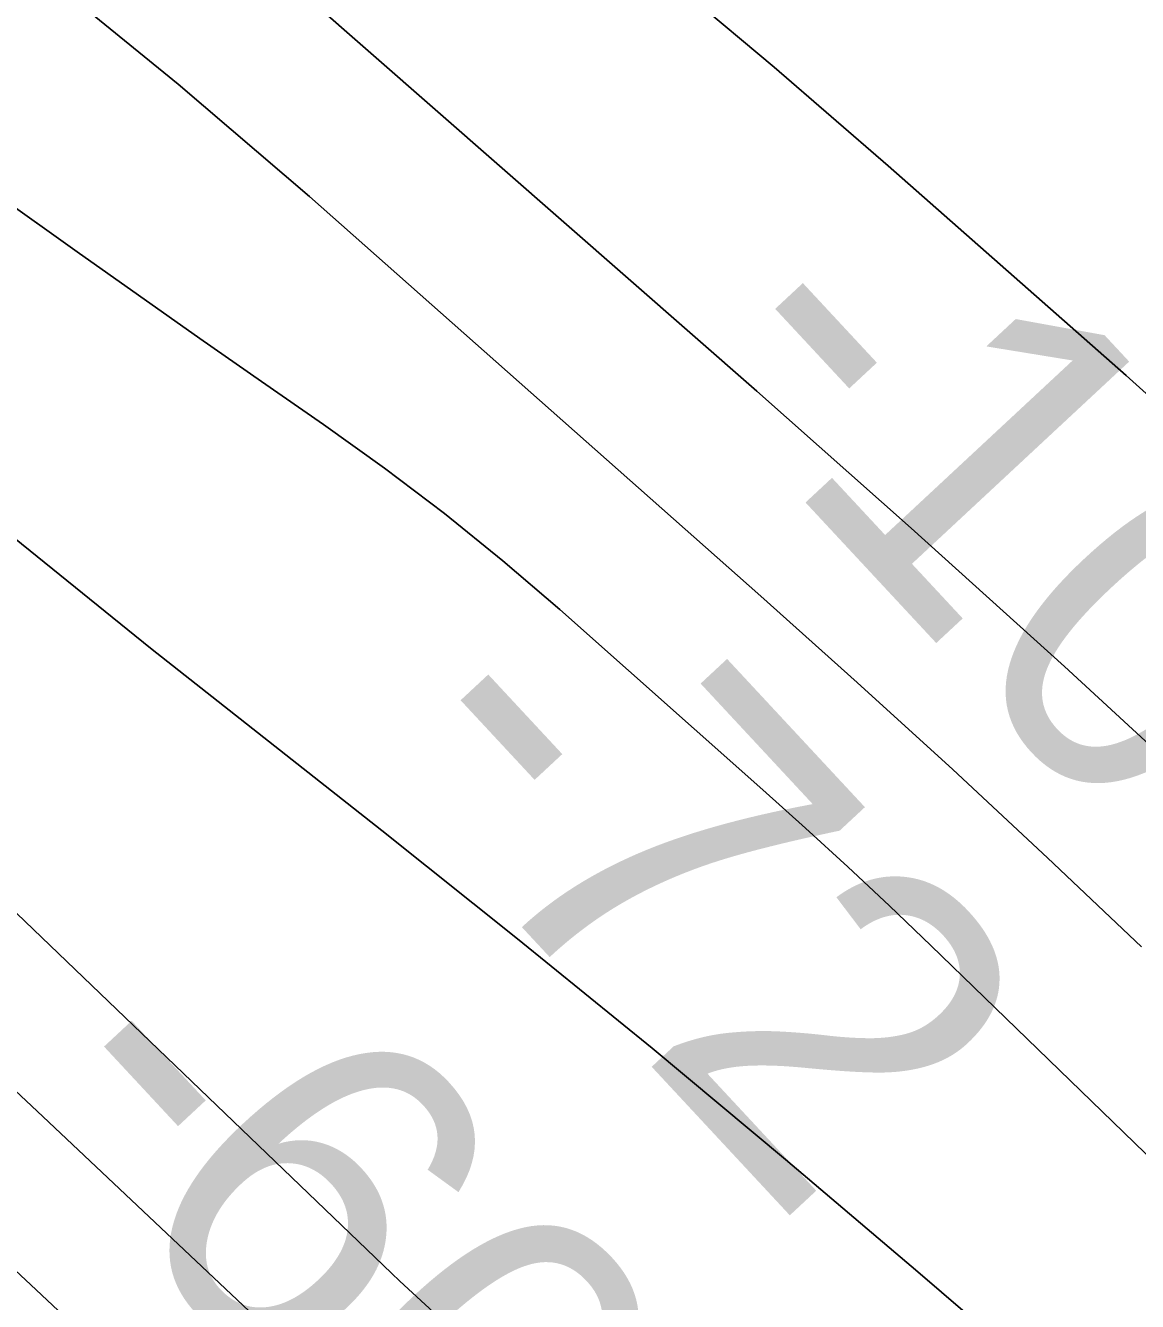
# Model space of a CAD drawing. Extents: x 3684037 to 3722149, y 433263 to 459021.
# Drawn here: x 3698680 to 3698903.8, y 455112.3 to 455369 of the extents above; entities that cross this region are included whole.
import ezdxf

# ---------------------------------------------------------------- set-up
doc = ezdxf.new("R2010")
doc.units = 0
for name, color, linetype in [('V-GRID-MAJR', 7, 'Continuous'), ('V-RIVR-EDGE', 7, 'Continuous'), ('V-RIVR-RANG', 7, 'Continuous'), ('V-TOPO-DPTH', 7, 'Continuous'), ('V-TOPO-MAJR', 7, 'Continuous'), ('V-TOPO-MINR', 7, 'Continuous')]:
    doc.layers.add(name, color=color, linetype=linetype)

msp = doc.modelspace()

# ---------------------------------------------------------------- linework, layer by layer
at = {"layer": 'V-GRID-MAJR'}
msp.add_spline([(3698844.6580000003, 438800.61600000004), (3698775.0530000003, 444857.971), (3698705.414, 450918.412), (3698635.774, 456978.859), (3698635.739, 456981.935)], degree=3, dxfattribs=at)
at = {"layer": 'V-RIVR-EDGE'}
msp.add_spline([(3696491.0066779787, 456956.9782063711), (3696499.4553224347, 456945.34199248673), (3696522.4302687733, 456915.3618167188), (3696551.057358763, 456881.7283366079), (3696592.6032057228, 456839.5711462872), (3696607.93216852, 456824.5715595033), (3696661.559041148, 456762.16600619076), (3696696.2616399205, 456732.5612011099), (3696736.594384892, 456690.40701044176), (3696782.990640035, 456647.42908685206), (3696798.7219703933, 456631.6197655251), (3696862.8763919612, 456574.8493578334), (3696899.5948280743, 456542.81334935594), (3696931.075486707, 456518.47331862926), (3696942.360776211, 456503.48373068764), (3696952.4489618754, 456494.96701966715), (3696962.1357798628, 456487.66441051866), (3696987.164559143, 456470.6189898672), (3697014.6145429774, 456451.545733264), (3697061.0397947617, 456420.29446222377), (3697092.51945351, 456395.55006416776), (3697134.0832983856, 456360.6714857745), (3697166.7750592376, 456335.519720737), (3697185.733329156, 456316.4674617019), (3697201.4586602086, 456298.23193639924), (3697211.533847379, 456284.4584500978), (3697233.704058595, 456256.0977434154), (3697255.8822688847, 456230.97197536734), (3697279.2685817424, 456203.8213710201), (3697316.3743871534, 456164.9101180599), (3697353.4751931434, 456123.97702845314), (3697376.86850519, 456099.65699541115), (3697406.3293269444, 456076.1306987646), (3697430.1420045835, 456057.8751757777), (3697450.3283747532, 456044.8854270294), (3697520.1299405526, 455982.43987834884), (3697544.344985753, 455963.3746208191), (3697581.899153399, 455942.25453046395), (3697614.612911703, 455925.99884667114), (3697632.779444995, 455913.8228320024), (3697662.244266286, 455891.9140046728), (3697710.2559909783, 455848.12334688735), (3697757.449982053, 455800.69538290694), (3697792.142581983, 455767.04690453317), (3697833.29506034, 455729.3387547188), (3697868.395027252, 455696.90237844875), (3697895.83401236, 455673.381081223), (3697933.746552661, 455633.6590938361), (3697972.883193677, 455598.38214741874), (3698039.4588198, 455539.58390377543), (3698090.2921168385, 455492.14694083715), (3698135.875637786, 455447.553547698), (3698177.0201170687, 455406.6104592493), (3698217.7442308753, 455359.1984934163), (3698254.447668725, 455321.09697499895), (3698281.4702878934, 455292.72426970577), (3698316.178885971, 455265.5456686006), (3698357.3633606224, 455240.777273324), (3698381.983773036, 455222.11538323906), (3698407.7962898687, 455194.9587795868), (3698430.7672366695, 455163.3611345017), (3698450.9326092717, 455141.8796718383), (3698487.6610442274, 455113.8873366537), (3698517.5282330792, 455091.1687747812), (3698534.0722976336, 455076.97492300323), (3698556.2445086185, 455049.42295097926), (3698582.455393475, 455019.83914346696), (3698614.723789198, 454987.00539905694), (3698657.084370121, 454947.27241294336), (3698691.372602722, 454913.62493445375), (3698717.995853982, 454887.2750656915), (3698807.162056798, 454806.5849927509), (3698837.4136152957, 454775.7780844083), (3698881.4006644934, 454739.68040472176), (3698910.451119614, 454713.7289039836), (3698949.181393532, 454677.64422279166), (3698989.1137707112, 454637.1085013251), (3699039.143332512, 454591.69537480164), (3699066.5693191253, 454562.917302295), (3699088.766527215, 454545.4745135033), (3699187.2341784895, 454465.1658105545), (3699228.3926561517, 454429.8838647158), (3699268.3360320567, 454393.79618387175), (3699300.603427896, 454360.55807213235), (3699328.8351495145, 454330.56489786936), (3699382.5040172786, 454285.142772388), (3699427.287802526, 454244.19068498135), (3699474.48879279, 454199.59329230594), (3699500.2963102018, 454170.41485200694), (3699532.5687054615, 454139.1985769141), (3699563.239629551, 454114.45617862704), (3699588.663777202, 454093.7704521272), (3699608.428782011, 454073.9074586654), (3699636.654504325, 454041.4880804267), (3699659.2350821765, 454015.55257783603), (3699675.77214754, 453998.528154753), (3699726.9888143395, 453942.59847801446), (3699768.9330293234, 453898.0140838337), (3699807.6453053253, 453854.6507907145), (3699829.4391459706, 453837.6133691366), (3699865.7672131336, 453811.2395031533), (3699885.1338499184, 453793.8037135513), (3699924.6848571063, 453762.56944054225), (3699939.62745049, 453754.8494655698), (3699950.948735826, 453754.4171014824), (3699975.596145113, 453746.67312928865), (3700001.8420259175, 453731.24217830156), (3700023.635866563, 453714.20475672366), (3700032.9033189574, 453700.8376375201), (3700036.1082610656, 453688.6986185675), (3700042.150773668, 453679.3831717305), (3700052.6343277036, 453667.2261548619), (3700065.938454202, 453651.0184655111), (3700072.3773350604, 453638.4670801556), (3700079.629949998, 453627.93553167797), (3700095.3492817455, 453607.27380239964), (3700141.3091732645, 453551.3571241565), (3700161.453548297, 453521.3839475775), (3700185.6415966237, 453491.4007721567), (3700219.917830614, 453452.90088571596), (3700237.248632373, 453429.80895292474), (3700255.39016856, 453407.52375502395), (3700340.916065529, 453326.4383137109), (3700393.3708314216, 453280.6148205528), (3700435.7384115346, 453243.7124057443), (3700480.938562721, 453207.6117264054), (3700509.197281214, 453188.53647003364), (3700535.03679492, 453172.29778427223), (3700559.2598391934, 453156.4674653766), (3700600.4423140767, 453130.8903354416), (3700613.7624387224, 453121.1525233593), (3700623.455256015, 453116.2761181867), (3700639.1865863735, 453100.46679686), (3700647.6543030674, 453090.74098338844), (3700674.707918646, 453074.9036653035), (3700691.2519831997, 453060.70981352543), (3700727.5790504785, 453033.93158021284), (3700758.2489746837, 453008.7848145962), (3700801.439287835, 452977.5415426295), (3700837.365987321, 452952.38177851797), (3700871.669218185, 452924.799809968), (3700903.9536120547, 452898.43594282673), (3700927.768289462, 452880.9891544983), (3700958.443213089, 452857.86422552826), (3701015.3360207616, 452807.98606035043), (3701048.4261496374, 452780.40709145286), (3701075.4757656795, 452762.9523040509), (3701104.946586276, 452743.4696806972), (3701127.1557929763, 452730.87929985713), (3701156.6316129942, 452713.41851315), (3701182.871494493, 452695.56135818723), (3701204.6743340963, 452682.16324257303), (3701235.3672556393, 452666.31692552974), (3701255.5556255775, 452654.1359114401), (3701285.8311812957, 452633.033819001), (3701312.859799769, 452607.08731768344), (3701321.333515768, 452599.7877081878), (3701332.231435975, 452591.673364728), (3701350.392969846, 452577.47551341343), (3701370.5693411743, 452560.4420913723), (3701389.1312428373, 452544.6257708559), (3701408.9142455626, 452532.0413893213), (3701434.3563911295, 452518.634274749), (3701456.1762287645, 452512.1104037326), (3701467.0801482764, 452506.42226424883), (3701486.0474171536, 452491.0093111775), (3701499.7739088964, 452482.0792338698), (3701518.7451773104, 452468.2837501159), (3701537.71544584, 452454.0838990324), (3701554.2585105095, 452439.48567992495), (3701575.2446163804, 452422.8546254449), (3701592.1970478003, 452410.2772430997), (3701622.4676040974, 452387.15331401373), (3701647.0880165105, 452368.4914239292), (3701696.317842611, 452326.71960313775), (3701727.7935018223, 452300.357735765), (3701754.024384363, 452278.86127483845), (3701780.661634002, 452258.17254868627), (3701815.378231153, 452234.2288862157), (3701863.8053219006, 452194.88526916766), (3701890.44757096, 452176.218379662), (3701916.696451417, 452162.0005306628), (3701938.8906598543, 452143.34463988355), (3701962.310968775, 452129.94252473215), (3701986.9333809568, 452112.0893693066), (3702011.9511615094, 452090.59590803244), (3702032.9382672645, 452074.3692208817), (3702051.095801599, 452058.5539002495), (3702109.1967118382, 452006.6508987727), (3702158.0431681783, 451973.371791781), (3702192.7467668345, 451944.17135402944), (3702212.10640443, 451923.9049931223), (3702228.247101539, 451910.1165085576), (3702239.5593879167, 451906.04483850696), (3702258.9380233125, 451893.4614568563), (3702276.687190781, 451876.0296667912), (3702294.847724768, 451861.42744814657), (3702325.5246481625, 451839.1112538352), (3702353.7743676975, 451816.39669149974), (3702388.483965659, 451789.6224577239), (3702409.064704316, 451772.5880357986), (3702442.5552009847, 451743.3905976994), (3702493.39949675, 451700.4016753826), (3702516.7968083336, 451677.69911165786), (3702543.8364255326, 451656.2006509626), (3702589.0475754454, 451624.5480122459), (3702615.684825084, 451603.85928609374), (3702648.3745861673, 451577.8987863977), (3702681.062347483, 451551.12955204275), (3702714.149476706, 451522.33748115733), (3702744.8174011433, 451496.3819808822), (3702761.7588338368, 451479.35655791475), (3702791.6060250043, 451448.55064945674), (3702806.5166220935, 451427.89091994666), (3702821.8335862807, 451408.0389252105), (3702843.21206087, 451386.5544628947), (3702872.263515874, 451361.0073294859), (3702910.596421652, 451327.7542194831), (3702933.1799991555, 451303.03181888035), (3702957.778414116, 451275.47384755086), (3702989.2290762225, 451239.0027969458), (3703050.153558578, 451184.26222497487), (3703086.0452621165, 451144.94960433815), (3703114.6773515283, 451113.3379608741), (3703144.518543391, 451080.1058484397), (3703160.6482417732, 451061.86932325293), (3703177.999041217, 451046.86473704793), (3703202.5984560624, 451019.7111330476), (3703240.509996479, 450979.5847783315), (3703264.7150428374, 450956.4758475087), (3703289.7208247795, 450930.1299782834), (3703316.7444438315, 450902.16164031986), (3703339.7353883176, 450878.65134182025), (3703374.4159896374, 450840.15045549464), (3703418.3640433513, 450788.2824499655), (3703459.0831577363, 450738.84864748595), (3703496.187963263, 450699.53302719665), (3703592.575784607, 450595.7760185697), (3703613.158523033, 450579.5503313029), (3703630.899691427, 450558.88360260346), (3703650.2393313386, 450530.52989511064), (3703671.586809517, 450496.5100455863), (3703693.352653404, 450468.15033878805), (3703725.2106824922, 450432.8913902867), (3703758.289812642, 450400.86438076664), (3703788.550370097, 450373.69677838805), (3703807.1002731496, 450353.02804992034), (3703820.4073993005, 450338.03346255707), (3703842.9809779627, 450309.2673886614), (3703868.3731293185, 450275.64190762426), (3703879.2420528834, 450255.8009116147), (3703887.6787731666, 450233.5397109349), (3703893.7202858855, 450223.8198967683), (3703916.28986501, 450193.4363535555), (3703936.039871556, 450167.5078501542), (3703950.9524684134, 450147.6568553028), (3704020.6940411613, 450060.94926686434), (3704036.820739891, 450041.49963968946), (3704044.070355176, 450029.75498922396), (3704061.808523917, 450007.87515853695), (3704081.1651618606, 449986.39569564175), (3704102.92200679, 449954.39668287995), (3704113.3945620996, 449937.79162538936), (3704138.3803463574, 449903.35840957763), (3704157.732984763, 449880.2614773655), (3704175.4551553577, 449851.91176940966), (3704189.1496508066, 449830.04193756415), (3704204.878981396, 449813.42388157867), (3704221.8114151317, 449792.75915264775), (3704273.774823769, 449711.7567017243), (3704281.4058090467, 449690.7106028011), (3704297.1151419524, 449666.00520022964), (3704324.09976552, 449622.26653642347), (3704340.627831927, 449601.60280737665), (3704382.924420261, 449535.9903121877), (3704402.6664277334, 449506.826870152), (3704415.9505565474, 449482.5318342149), (3704431.6638889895, 449459.4439009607), (3704449.4010578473, 449437.1597029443), (3704471.9796359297, 449410.4154656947), (3704491.3402734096, 449390.5534721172), (3704521.1754659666, 449354.89515570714), (3704545.7648819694, 449323.6978784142), (3704553.8142329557, 449308.3119222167), (3704563.0746861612, 449292.1142317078), (3704576.7711813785, 449271.05313452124), (3704594.8967194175, 449242.2980593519), (3704618.6604027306, 449204.22853722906), (3704654.934476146, 449156.0188354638), (3704685.1530384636, 449111.86780525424), (3704709.720457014, 449071.77444671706), (3704733.889507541, 449034.1082920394), (3704765.7155403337, 448985.9095890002), (3704789.8765917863, 448945.00849568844), (3704815.2567445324, 448906.53060670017), (3704829.3476082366, 448881.4248363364), (3704849.8933509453, 448850.23755788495), (3704868.8256238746, 448820.6717482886), (3704884.953322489, 448801.6264884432), (3704901.0770215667, 448780.96375928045), (3704913.9707814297, 448762.33086583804), (3704925.642440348, 448740.0616660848), (3704932.4836887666, 448726.70054618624), (3704949.8014920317, 448698.35183811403), (3704967.554659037, 448682.53751736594), (3704988.148396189, 448670.75987072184), (3705014.802643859, 448656.9453891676), (3705046.3013004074, 448639.88397036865), (3705064.055467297, 448624.4740169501), (3705092.2811896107, 448592.0546387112), (3705105.1749494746, 448573.4217452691), (3705120.492913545, 448553.97411786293), (3705145.891064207, 448522.77484080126), (3705180.1662983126, 448483.87058703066), (3705197.4961001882, 448460.3742869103), (3705228.523397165, 448416.22125693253), (3705268.8351445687, 448365.5753523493), (3705295.835766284, 448328.3065658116), (3705331.703472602, 448279.2891292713), (3705359.5048299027, 448238.78340433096), (3705380.039573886, 448203.148085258), (3705402.1547914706, 448152.54717546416), (3705422.2481724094, 448101.95126509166), (3705439.5479777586, 448066.3239450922), (3705459.2609885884, 448025.4338505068)], degree=3, dxfattribs=at)
at = {"layer": 'V-TOPO-DPTH'}
for points in [[(3699184.984884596, 454627.4317750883), (3698752.522679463, 455047.5986519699), (3698735.035319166, 455064.4907304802), (3698717.483240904, 455081.3148986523), (3698699.8340856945, 455098.0372013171), (3698682.120212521, 455114.6915936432), (3698617.424470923, 455175.1660758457), (3698572.131898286, 455216.7593002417), (3698526.360334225, 455257.80884121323), (3698479.8702830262, 455298.0428570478), (3698432.9012404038, 455337.7331894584), (3698406.6358076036, 455359.53326642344), (3698372.5255257, 455388.0165157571), (3698338.5292982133, 455416.6344380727), (3698304.7041523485, 455445.4543698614), (3698270.9930609, 455474.4089746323), (3698264.3889851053, 455480.11551441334), (3698234.21719027, 455506.4868740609), (3698204.2476164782, 455533.083515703), (3698174.5813742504, 455560.0180803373), (3698145.1173530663, 455587.1779269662), (3698137.700476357, 455594.0929319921), (3698112.075042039, 455617.94102001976)], [(3698112.075042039, 455617.94102001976), (3698137.700476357, 455594.0929319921), (3698145.1173530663, 455587.1779269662), (3698174.5813742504, 455560.0180803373), (3698204.2476164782, 455533.083515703), (3698234.21719027, 455506.4868740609), (3698264.3889851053, 455480.11551441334), (3698270.9930609, 455474.4089746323), (3698304.7041523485, 455445.4543698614), (3698338.5292982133, 455416.6344380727), (3698372.5255257, 455388.0165157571), (3698406.6358076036, 455359.53326642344), (3698432.9012404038, 455337.7331894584), (3698479.8702830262, 455298.0428570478), (3698526.360334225, 455257.80884121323), (3698572.131898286, 455216.7593002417), (3698617.424470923, 455175.1660758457), (3698682.120212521, 455114.6915936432), (3698699.8340856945, 455098.0372013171), (3698717.483240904, 455081.3148986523), (3698735.035319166, 455064.4907304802), (3698752.522679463, 455047.5986519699), (3699184.984884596, 454627.4317750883)]]:
    msp.add_lwpolyline(points, dxfattribs=at)
at = {"layer": 'V-TOPO-MAJR'}
for p, q in [((3698688.2630480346, 455417.13345994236), (3698827.1939620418, 455295.44831398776)), ((3698827.1939620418, 455295.44831398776), (3698858.261270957, 455267.89974365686)), ((3698858.261270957, 455267.89974365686), (3698889.100286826, 455240.1010070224)), ((3698889.100286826, 455240.1010070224), (3698919.5968631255, 455211.9270209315))]:
    msp.add_line(p, q, dxfattribs=at)
msp.add_lwpolyline([(3698131.1490165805, 455631.7567157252), (3698138.113920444, 455625.657777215), (3698145.119092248, 455619.6043698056), (3698145.9515586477, 455618.89213750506), (3698153.4238073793, 455612.54143012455), (3698160.9235680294, 455606.22359971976), (3698168.464596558, 455599.9550847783), (3698176.0331370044, 455593.7194468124), (3698301.3189316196, 455491.1856221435), (3698370.9445162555, 455433.01573435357), (3698439.7622173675, 455373.92405998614), (3698507.3680931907, 455313.44970575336), (3698574.16608549, 455252.0535649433), (3698682.2957466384, 455150.62711211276), (3698709.584517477, 455124.9508260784), (3698736.820302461, 455099.2186310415), (3698763.9766086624, 455073.4025725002), (3698791.0799290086, 455047.5306049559), (3698855.217998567, 454986.11716557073), (3698914.4011231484, 454929.54961224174)], dxfattribs=at)
at = {"layer": 'V-TOPO-MINR'}
for p, q in [((3698612.0976037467, 455379.28910349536), (3698690.3604020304, 455323.52016692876)), ((3698683.8094550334, 455379.118581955), (3698710.7110366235, 455357.1998852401)), ((3698807.497319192, 455380.16562705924), (3698830.6722134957, 455360.6342894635)), ((3698830.6722134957, 455360.6342894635), (3698853.608590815, 455340.81456145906)), ((3698710.7110366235, 455357.1998852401), (3698737.110965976, 455334.6429435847)), ((3698853.608590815, 455340.81456145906), (3698901.531262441, 455298.622127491)), ((3698737.110965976, 455334.6429435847), (3698827.945053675, 455254.23042612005)), ((3698690.3604020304, 455323.52016692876), (3698702.7078220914, 455314.76581844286)), ((3698702.7078220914, 455314.76581844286), (3698715.0828103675, 455306.0508144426)), ((3698715.0828103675, 455306.0508144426), (3698727.499150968, 455297.3948271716)), ((3698901.531262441, 455298.622127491), (3698914.3547288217, 455287.0160184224)), ((3698727.499150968, 455297.3948271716), (3698739.9430597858, 455288.778184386)), ((3698739.9430597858, 455288.778184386), (3698752.2364897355, 455279.9724648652)), ((3698752.2364897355, 455279.9724648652), (3698764.302419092, 455270.8762001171)), ((3698764.302419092, 455270.8762001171), (3698776.0270975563, 455261.3441175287)), ((3698776.0270975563, 455261.3441175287), (3698787.5242754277, 455251.521489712)), ((3698827.945053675, 455254.23042612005), (3698847.344535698, 455236.8510805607)), ((3698787.5242754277, 455251.521489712), (3698828.3878299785, 455215.2934368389)), ((3698847.344535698, 455236.8510805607), (3698866.6049769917, 455219.3207738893)), ((3698866.6049769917, 455219.3207738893), (3698885.656857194, 455201.56402554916)), ((3698828.3878299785, 455215.2934368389), (3698836.9688181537, 455207.5825413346)), ((3698836.968818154, 455207.58254133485), (3698845.479727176, 455199.79606985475)), ((3698885.656857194, 455201.56402554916), (3698904.5696966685, 455183.656316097)), ((3698845.479727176, 455199.79606985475), (3698853.885517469, 455191.896234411)), ((3698853.885517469, 455191.89623441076), (3698862.2212286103, 455183.9208229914)), ((3698862.2212286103, 455183.9208229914), (3698963.245497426, 455085.95800553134))]:
    msp.add_line(p, q, dxfattribs=at)
for points in [[(3698164.2243504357, 455661.749315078), (3698238.6247752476, 455599.5423083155), (3698289.1943440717, 455556.37225102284), (3698339.1578518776, 455512.5256933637), (3698388.2122681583, 455467.6643851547), (3698436.660623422, 455422.12657657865), (3698755.34, 455116.38), (3699226.2089899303, 454682.8300397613), (3699251.047488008, 454659.64950514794), (3699275.6746674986, 454636.2495437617), (3699299.9848691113, 454612.5204422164), (3699324.083752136, 454588.5719138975), (3699739.061058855, 454170.598636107)], [(3698263.536152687, 455640.786198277), (3698281.122104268, 455624.07613211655), (3698298.7872765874, 455607.44983694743), (3698316.505262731, 455590.87938910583), (3698509.0315550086, 455411.67822130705), (3698556.834158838, 455368.27795640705), (3698605.3308100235, 455325.6880417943), (3698654.868532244, 455284.31365261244), (3698705.1003018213, 455243.749613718), (3698751.7143084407, 455207.0526681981), (3698779.018040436, 455185.2727017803), (3698806.1320965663, 455163.2621185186), (3698832.9616388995, 455140.9056099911), (3698859.601505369, 455118.3184846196), (3698894.357216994, 455088.46496294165), (3698937.681784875, 455050.1937183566)], [(3698112.075042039, 455617.94102001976), (3698137.700476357, 455594.0929319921), (3698145.1173530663, 455587.1779269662), (3698174.5813742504, 455560.0180803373), (3698204.2476164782, 455533.083515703), (3698234.21719027, 455506.4868740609), (3698264.3889851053, 455480.11551441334), (3698270.9930609, 455474.4089746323), (3698304.7041523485, 455445.4543698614), (3698338.5292982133, 455416.6344380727), (3698372.5255257, 455388.0165157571), (3698406.6358076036, 455359.53326642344), (3698432.9012404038, 455337.7331894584), (3698479.8702830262, 455298.0428570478), (3698526.360334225, 455257.80884121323), (3698572.131898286, 455216.7593002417), (3698617.424470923, 455175.1660758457), (3698682.120212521, 455114.6915936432), (3698699.8340856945, 455098.0372013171), (3698717.483240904, 455081.3148986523), (3698735.035319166, 455064.4907304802), (3698752.522679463, 455047.5986519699), (3699184.984884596, 454627.4317750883)]]:
    msp.add_lwpolyline(points, dxfattribs=at)

# ---------------------------------------------------------------- texts
at = {"layer": 'V-RIVR-RANG'}
for s, p in [('-105', (3698812.002596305, 455299.9152429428)), ('-72', (3698748.679032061, 455221.16801021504)), ('-60', (3698676.9120485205, 455151.4978478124))]:
    msp.add_text(s, height=66.99999999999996, rotation=312.9321111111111, dxfattribs=at).set_placement(p)

doc.saveas('drawing.dxf')
